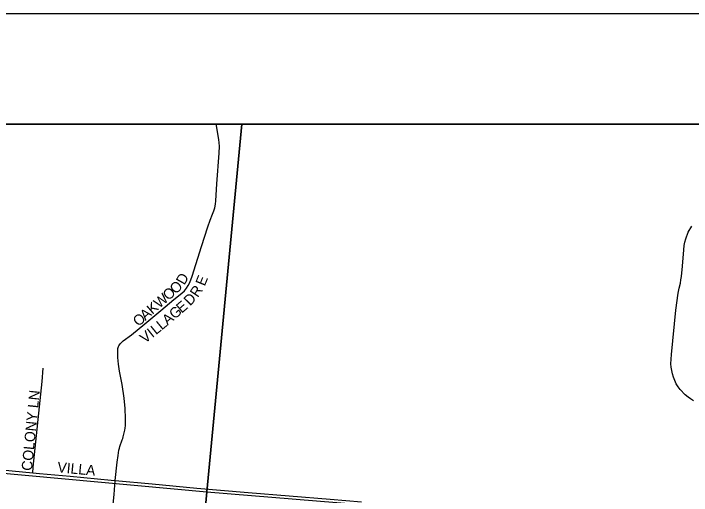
# Model space of a CAD drawing. Extents: x -209 to 4852, y 0 to 905.
# Drawn here: x 151.17 to 163.44, y 331.85 to 340.56 of the extents above; entities that cross this region are included whole.
import ezdxf

# ---------------------------------------------------------------- set-up
doc = ezdxf.new("R2010")
doc.units = 0
for name, color, linetype in [('Default', 7, 'Continuous'), ('GM_X_Airport_Location_Class_2', 7, 'Continuous'), ('GM_X_Airport_Location_Class_3', 7, 'Continuous'), ('GM_X_Minor_Lake_Text', 7, 'Continuous'), ('GM_X_Minor_River', 7, 'Continuous'), ('GM_X_US_Location', 7, 'Continuous'), ('SH_Data', 7, 'Continuous')]:
    doc.layers.add(name, color=color, linetype=linetype)

msp = doc.modelspace()

# ---------------------------------------------------------------- linework, layer by layer
at = {"layer": 'Default'}
for points in [[(59.342, 338.559), (195.342, 338.559), (195.342, 202.559), (59.342, 202.559)], [(195.342, 202.559), (195.342, 338.559), (59.342, 338.559), (59.342, 202.559)]]:
    msp.add_lwpolyline(points, close=True, dxfattribs=at)
at = {"layer": 'GM_X_Airport_Location_Class_2'}
for points in [[(153.01, 332.116), (153.047, 332.448), (153.061, 332.568), (153.077, 332.664), (153.085, 332.697), (153.095, 332.731), (153.137, 332.848), (153.144, 332.872), (153.154, 332.905), (153.179, 333.002), (153.184, 333.027), (153.188, 333.059), (153.193, 333.112), (153.198, 333.235), (153.191, 333.42), (153.173, 333.605), (153.134, 333.85), (153.086, 334.095), (153.067, 334.219), (153.057, 334.338), (153.054, 334.409), (153.056, 334.471), (153.057, 334.491), (153.058, 334.505), (153.062, 334.521), (153.068, 334.538), (153.074, 334.55), (153.085, 334.568), (153.105, 334.595), (153.124, 334.613), (153.154, 334.639), (153.304, 334.75), (153.545, 334.947), (153.687, 335.068), (153.832, 335.187), (154.071, 335.387), (154.216, 335.505), (154.26, 335.547), (154.299, 335.591), (154.332, 335.641), (154.36, 335.694), (154.401, 335.81), (154.569, 336.347), (154.683, 336.702), (154.727, 336.82), (154.772, 336.933), (154.794, 336.99), (154.812, 337.049), (154.823, 337.114), (154.83, 337.17), (154.847, 337.479), (154.891, 338.037), (154.895, 338.162), (154.893, 338.223), (154.886, 338.284), (154.841, 338.528), (154.835, 338.559)], [(163.473, 333.557), (163.422, 333.59), (163.376, 333.622), (163.321, 333.666), (163.236, 333.76), (163.198, 333.807), (163.163, 333.864), (163.138, 333.921), (163.113, 333.982), (163.094, 334.045), (163.082, 334.104), (163.072, 334.167), (163.067, 334.224), (163.079, 334.394), (163.154, 335.197), (163.197, 335.505), (163.218, 335.593), (163.237, 335.684), (163.246, 335.741), (163.256, 335.804), (163.274, 335.99), (163.298, 336.288), (163.308, 336.362), (163.32, 336.427), (163.334, 336.485), (163.379, 336.604), (163.442, 336.714)], [(151.517, 332.255), (151.527, 332.355), (151.685, 333.905), (151.708, 334.149)], [(150.96, 332.309), (151.517, 332.255)], [(151.517, 332.255), (151.637, 332.243), (152.195, 332.192), (152.938, 332.124), (153.01, 332.116)], [(152.895, 330.871), (152.942, 331.383), (152.989, 331.863), (153.01, 332.116)], [(153.01, 332.116), (153.68, 332.052), (154.485, 331.976), (155.415, 331.899), (156.902, 331.778), (157.464, 331.732)]]:
    msp.add_lwpolyline(points, dxfattribs=at)
at = {"layer": 'GM_X_Minor_Lake_Text'}
msp.add_lwpolyline([(195.342, 338.559), (102.839, 338.559)], dxfattribs=at)
at = {"layer": 'GM_X_Minor_River'}
for points in [[(155.302, 338.559), (134.994, 338.559), (134.543, 333.757), (154.664, 331.913)], [(175.676, 338.559), (155.302, 338.559), (154.664, 331.913), (174.954, 330.248)], [(134.543, 333.757), (154.664, 331.913), (152.852, 311.89), (132.725, 313.81)], [(154.664, 331.913), (174.954, 330.248), (173.108, 309.953), (153.275, 311.838), (152.852, 311.89)]]:
    msp.add_lwpolyline(points, close=True, dxfattribs=at)
at = {"layer": 'GM_X_US_Location'}
msp.add_lwpolyline([(164.529, 338.559), (146.136, 338.559)], dxfattribs=at)
at = {"layer": 'SH_Data'}
msp.add_line((57.342, 340.559), (197.342, 340.559), dxfattribs=at)

# ---------------------------------------------------------------- texts
at = {"layer": 'GM_X_Airport_Location_Class_3'}
for s, height, rotation, p in [('D', 0.189, 60.4592, (154.261, 335.638)), ('E', 0.189, 68.1546, (154.629, 335.619)), ('O', 0.189, 43.4068, (154.103, 335.475)), ('O', 0.189, 40.9703, (153.97, 335.36)), ('R', 0.189, 56.3726, (154.503, 335.413)), ('W', 0.189, 40.955, (153.807, 335.218)), ('D', 0.189, 46.0186, (154.364, 335.264)), ('K', 0.189, 40.9863, (153.681, 335.109)), ('E', 0.189, 40.6804, (154.211, 335.13)), ('A', 0.189, 40.9474, (153.555, 334.999)), ('G', 0.189, 40.4607, (154.084, 335.022)), ('O', 0.189, 40.9639, (153.429, 334.89)), ('A', 0.189, 40.1737, (153.956, 334.913)), ('L', 0.189, 39.045, (153.746, 334.742)), ('L', 0.189, 39.5864, (153.851, 334.827)), ('V', 0.189, 38.3082, (153.548, 334.585)), ('I', 0.189, 38.5359, (153.68, 334.689)), ('COLONY LN', 0.1894, 84.2899, (151.5, 332.283)), ('VILLA', 0.1894, 354.5575, (151.955, 332.265))]:
    msp.add_text(s, height=height, rotation=rotation, dxfattribs=at).set_placement(p)

doc.saveas('drawing.dxf')
